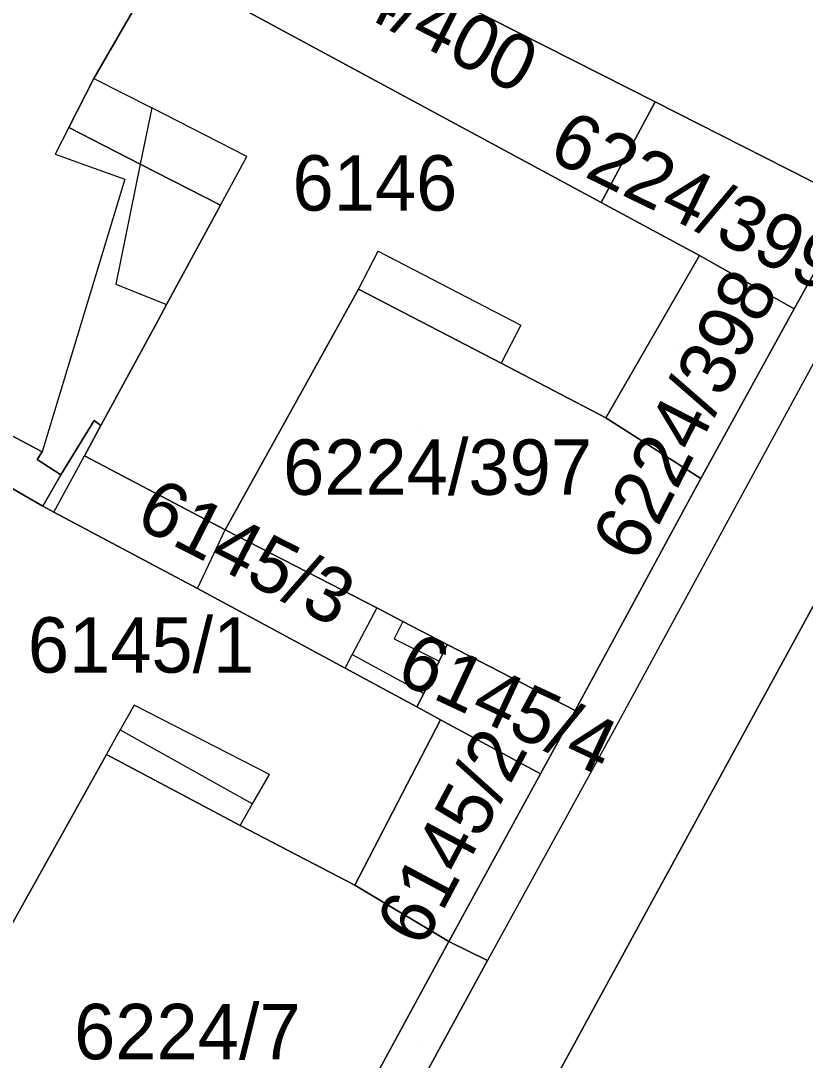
# Model space of a CAD drawing. Extents: x -266199 to -261993, y -1239047 to -1235108.
# Drawn here: x -263967.07 to -263938.75, y -1236465.18 to -1236427.65 of the extents above; entities that cross this region are included whole.
import ezdxf

# ---------------------------------------------------------------- set-up
doc = ezdxf.new("R2010")
doc.units = 0
for name, color, linetype in [('body_kn', 7, 'Continuous'), ('kladpar_druhypozemkov', 7, 'Continuous'), ('kladpar_hranice', 7, 'Continuous'), ('kladpar_parcelnecisla', 7, 'Continuous'), ('kladpar_plochy', 7, 'Continuous'), ('zappar_hrandruhpozemk', 7, 'Continuous')]:
    doc.layers.add(name, color=color, linetype=linetype)

msp = doc.modelspace()

# ---------------------------------------------------------------- linework, layer by layer
at = {"layer": 'body_kn'}
for p, q in [((-263964.43, -1236429.74), (-263964.43, -1236429.74)), ((-263964.43, -1236429.74), (-263964.43, -1236429.74)), ((-263962.34, -1236430.8), (-263962.34, -1236430.8)), ((-263962.34, -1236430.8), (-263962.34, -1236430.8)), ((-263944.16, -1236430.58), (-263944.16, -1236430.58)), ((-263944.16, -1236430.58), (-263944.16, -1236430.58)), ((-263965.34, -1236431.51), (-263965.34, -1236431.51)), ((-263965.34, -1236431.51), (-263965.34, -1236431.51)), ((-263965.83, -1236432.47), (-263965.83, -1236432.47)), ((-263958.91, -1236432.55), (-263958.91, -1236432.55)), ((-263962.76, -1236432.83), (-263962.76, -1236432.83)), ((-263962.76, -1236432.83), (-263962.76, -1236432.83)), ((-263963.31, -1236433.37), (-263963.31, -1236433.37)), ((-263946.12, -1236434.21), (-263946.12, -1236434.21)), ((-263959.86, -1236434.31), (-263959.86, -1236434.31)), ((-263959.86, -1236434.31), (-263959.86, -1236434.31)), ((-263954.17, -1236435.97), (-263954.17, -1236435.97)), ((-263942.56, -1236436.13), (-263942.56, -1236436.13)), ((-263942.56, -1236436.13), (-263942.56, -1236436.13)), ((-263963.64, -1236437.16), (-263963.64, -1236437.16)), ((-263954.88, -1236437.35), (-263954.88, -1236437.35)), ((-263954.88, -1236437.35), (-263954.88, -1236437.35)), ((-263961.81, -1236437.9), (-263961.81, -1236437.9)), ((-263939.15, -1236438.06), (-263939.15, -1236438.06)), ((-263939.15, -1236438.06), (-263939.15, -1236438.06)), ((-263962.14, -1236438.51), (-263962.14, -1236438.51)), ((-263949.02, -1236438.65), (-263949.02, -1236438.65)), ((-263949.73, -1236440.02), (-263949.73, -1236440.02)), ((-263964.42, -1236442.09), (-263964.42, -1236442.09)), ((-263945.95, -1236441.99), (-263945.95, -1236441.99)), ((-263964.18, -1236442.27), (-263964.18, -1236442.27)), ((-263966.3, -1236443.22), (-263966.3, -1236443.22)), ((-263966.48, -1236443.5), (-263966.48, -1236443.5)), ((-263964.77, -1236443.36), (-263964.77, -1236443.36)), ((-263965.62, -1236444.05), (-263965.62, -1236444.05)), ((-263942.51, -1236444.18), (-263942.51, -1236444.18)), ((-263966.27, -1236445.18), (-263966.27, -1236445.18)), ((-263966.27, -1236445.18), (-263966.27, -1236445.18)), ((-263965.88, -1236445.4), (-263965.88, -1236445.4)), ((-263965.88, -1236445.4), (-263965.88, -1236445.4)), ((-263959.69, -1236446.03), (-263959.69, -1236446.03)), ((-263960.69, -1236448.15), (-263960.69, -1236448.15)), ((-263960.69, -1236448.15), (-263960.69, -1236448.15)), ((-263954.22, -1236448.85), (-263954.22, -1236448.85)), ((-263954.22, -1236448.85), (-263954.22, -1236448.85)), ((-263953.28, -1236449.34), (-263953.28, -1236449.34)), ((-263953.28, -1236449.34), (-263953.28, -1236449.34)), ((-263953.59, -1236449.97), (-263953.59, -1236449.97)), ((-263951.67, -1236450.17), (-263951.67, -1236450.17)), ((-263951.67, -1236450.17), (-263951.67, -1236450.17)), ((-263955.11, -1236450.54), (-263955.11, -1236450.54)), ((-263955.36, -1236451.03), (-263955.36, -1236451.03)), ((-263955.36, -1236451.03), (-263955.36, -1236451.03)), ((-263951.96, -1236450.78), (-263951.96, -1236450.78)), ((-263952.52, -1236451.94), (-263952.52, -1236451.94)), ((-263962.98, -1236452.37), (-263962.98, -1236452.37)), ((-263952.77, -1236452.43), (-263952.77, -1236452.43)), ((-263947.05, -1236452.56), (-263947.05, -1236452.56)), ((-263951.91, -1236452.89), (-263951.91, -1236452.89)), ((-263951.91, -1236452.89), (-263951.91, -1236452.89)), ((-263963.48, -1236453.26), (-263963.48, -1236453.26)), ((-263963.48, -1236453.26), (-263963.48, -1236453.26)), ((-263945.65, -1236453.26), (-263945.65, -1236453.26)), ((-263963.98, -1236454.15), (-263963.98, -1236454.15)), ((-263963.98, -1236454.15), (-263963.98, -1236454.15)), ((-263948.3, -1236454.84), (-263948.3, -1236454.84)), ((-263948.3, -1236454.84), (-263948.3, -1236454.84)), ((-263958.09, -1236454.87), (-263958.09, -1236454.87)), ((-263958.7, -1236455.93), (-263958.7, -1236455.93)), ((-263958.7, -1236455.93), (-263958.7, -1236455.93)), ((-263959.15, -1236456.71), (-263959.15, -1236456.71)), ((-263959.15, -1236456.71), (-263959.15, -1236456.71)), ((-263955.01, -1236458.86), (-263955.01, -1236458.86)), ((-263955.01, -1236458.86), (-263955.01, -1236458.86)), ((-263951.61, -1236460.9), (-263951.61, -1236460.9)), ((-263951.61, -1236460.9), (-263951.61, -1236460.9)), ((-263950.22, -1236461.58), (-263950.22, -1236461.58)), ((-263946.57, -1236463.65), (-263946.57, -1236463.65))]:
    msp.add_line(p, q, dxfattribs=at)
at = {"layer": 'kladpar_druhypozemkov'}
for p, q in [((-263954.8, -1236432.51), (-263954.8, -1236432.51)), ((-263946.69, -1236432.71), (-263946.69, -1236432.71)), ((-263941.81, -1236433.87), (-263941.81, -1236433.87)), ((-263943.37, -1236439.49), (-263943.37, -1236439.49)), ((-263952.57, -1236442.48), (-263952.57, -1236442.48)), ((-263957.26, -1236447.67), (-263957.26, -1236447.67)), ((-263963.18, -1236449.64), (-263963.18, -1236449.64)), ((-263948.6, -1236451.98), (-263948.6, -1236451.98)), ((-263952.35, -1236456.52), (-263952.35, -1236456.52)), ((-263960.08, -1236463.44), (-263960.08, -1236463.44)), ((-263952.6, -1236464.57), (-263952.6, -1236464.57))]:
    msp.add_line(p, q, dxfattribs=at)
at = {"layer": 'kladpar_hranice'}
for points in [[(-263958.83, -1236477.38), (-263950.22, -1236461.58), (-263951.61, -1236460.9), (-263948.3, -1236454.84), (-263947.05, -1236452.56), (-263942.51, -1236444.18), (-263939.15, -1236438.06), (-263937, -1236434.21), (-263931.36, -1236423.77), (-263929.74, -1236420.78), (-263928.14, -1236417.84), (-263926.93, -1236415.62), (-263922.25, -1236406.97), (-263920.63, -1236403.98), (-263919.01, -1236400.99), (-263916.75, -1236396.82), (-263903.37, -1236372.8)], [(-263929.87, -1236478.51), (-263924.64, -1236462.38), (-263920.78, -1236441.41), (-263914.92, -1236411.56), (-263914.11, -1236407.62), (-263913.61, -1236405.27), (-263913.94, -1236404.8), (-263914.55, -1236404.87), (-263922.25, -1236418.95), (-263929.08, -1236431.67), (-263935.81, -1236443.94), (-263946.57, -1236463.65), (-263952.6, -1236474.73)], [(-263952.6, -1236474.73), (-263946.57, -1236463.65), (-263935.81, -1236443.94), (-263929.08, -1236431.67), (-263922.25, -1236418.95), (-263914.55, -1236404.87), (-263913.94, -1236404.8), (-263913.61, -1236405.27), (-263914.11, -1236407.62), (-263914.92, -1236411.56), (-263920.78, -1236441.41), (-263924.64, -1236462.38), (-263929.87, -1236478.51)], [(-263931.36, -1236423.77), (-263937, -1236434.21), (-263944.16, -1236430.58), (-263959.05, -1236423.04), (-263959.36, -1236422.88), (-263957.35, -1236421.03), (-263956.08, -1236421.67), (-263950.95, -1236424.32), (-263946.09, -1236415.65), (-263941.09, -1236418.53), (-263937.59, -1236420.29), (-263931.36, -1236423.77)], [(-263968.57, -1236418.22), (-263959.36, -1236422.88), (-263959.05, -1236423.04), (-263961.99, -1236425.5), (-263964.43, -1236429.74), (-263965.34, -1236431.51), (-263962.76, -1236432.83), (-263959.86, -1236434.31), (-263961.81, -1236437.9), (-263962.14, -1236438.51), (-263964.18, -1236442.27), (-263964.42, -1236442.09), (-263965.62, -1236444.05), (-263966.48, -1236443.5), (-263966.3, -1236443.22), (-263978.66, -1236436.63), (-263978.06, -1236435.53), (-263976.68, -1236433.01), (-263968.57, -1236418.22)], [(-263959.05, -1236423.04), (-263944.16, -1236430.58), (-263946.12, -1236434.21), (-263959.11, -1236427.2), (-263958.8, -1236426.64), (-263959.83, -1236426.08), (-263960.13, -1236426.58), (-263961.99, -1236425.5), (-263959.05, -1236423.04)], [(-263942.56, -1236436.13), (-263945.95, -1236441.99), (-263949.73, -1236440.02), (-263954.88, -1236437.35), (-263959.69, -1236446.03), (-263964.77, -1236443.36), (-263964.18, -1236442.27), (-263962.14, -1236438.51), (-263961.81, -1236437.9), (-263959.86, -1236434.31), (-263962.76, -1236432.83), (-263965.34, -1236431.51), (-263964.43, -1236429.74), (-263961.99, -1236425.5), (-263960.13, -1236426.58), (-263959.83, -1236426.08), (-263958.8, -1236426.64), (-263959.11, -1236427.2), (-263946.12, -1236434.21), (-263942.56, -1236436.13)], [(-263944.16, -1236430.58), (-263937, -1236434.21), (-263939.15, -1236438.06), (-263942.56, -1236436.13), (-263946.12, -1236434.21), (-263944.16, -1236430.58)], [(-263939.15, -1236438.06), (-263942.51, -1236444.18), (-263945.95, -1236441.99), (-263942.56, -1236436.13), (-263939.15, -1236438.06)], [(-263966.27, -1236445.18), (-263968.43, -1236443.94), (-263968.13, -1236443.44), (-263969.23, -1236442.87), (-263969.45, -1236443.39), (-263971.23, -1236442.33), (-263973.54, -1236446.54), (-263974.5, -1236448.29), (-263970.36, -1236450.44), (-263968.98, -1236451.16), (-263973.88, -1236460.3), (-263968.89, -1236462.93), (-263972.14, -1236473.87), (-263980.39, -1236471.41), (-263979.93, -1236462.23), (-263978.66, -1236436.63), (-263966.3, -1236443.22), (-263966.48, -1236443.5), (-263965.62, -1236444.05), (-263966.27, -1236445.18)], [(-263954.88, -1236437.35), (-263949.73, -1236440.02), (-263945.95, -1236441.99), (-263942.51, -1236444.18), (-263947.05, -1236452.56), (-263951.67, -1236450.17), (-263953.28, -1236449.34), (-263954.22, -1236448.85), (-263959.69, -1236446.03), (-263954.88, -1236437.35)], [(-263966.27, -1236445.18), (-263965.62, -1236444.05), (-263964.42, -1236442.09), (-263964.18, -1236442.27), (-263964.77, -1236443.36), (-263959.69, -1236446.03), (-263954.22, -1236448.85), (-263953.28, -1236449.34), (-263951.67, -1236450.17), (-263951.96, -1236450.78), (-263952.52, -1236451.94), (-263952.77, -1236452.43), (-263955.36, -1236451.03), (-263960.69, -1236448.15), (-263965.88, -1236445.4), (-263966.27, -1236445.18)], [(-263951.91, -1236452.89), (-263955.01, -1236458.86), (-263959.15, -1236456.71), (-263963.98, -1236454.15), (-263968.89, -1236462.93), (-263973.88, -1236460.3), (-263968.98, -1236451.16), (-263970.36, -1236450.44), (-263974.5, -1236448.29), (-263973.54, -1236446.54), (-263971.23, -1236442.33), (-263969.45, -1236443.39), (-263969.23, -1236442.87), (-263968.13, -1236443.44), (-263968.43, -1236443.94), (-263966.27, -1236445.18), (-263965.88, -1236445.4), (-263960.69, -1236448.15), (-263955.36, -1236451.03), (-263952.77, -1236452.43), (-263951.91, -1236452.89)], [(-263951.67, -1236450.17), (-263947.05, -1236452.56), (-263948.3, -1236454.84), (-263951.91, -1236452.89), (-263952.77, -1236452.43), (-263952.52, -1236451.94), (-263951.96, -1236450.78), (-263951.67, -1236450.17)], [(-263948.3, -1236454.84), (-263951.61, -1236460.9), (-263955.01, -1236458.86), (-263951.91, -1236452.89), (-263948.3, -1236454.84)], [(-263955.01, -1236458.86), (-263951.61, -1236460.9), (-263960.53, -1236477.32), (-263972.14, -1236473.87), (-263968.89, -1236462.93), (-263963.98, -1236454.15), (-263959.15, -1236456.71), (-263955.01, -1236458.86)], [(-263951.61, -1236460.9), (-263950.22, -1236461.58), (-263958.83, -1236477.38), (-263959.81, -1236478.49), (-263961.48, -1236479.3), (-263960.53, -1236477.32), (-263951.61, -1236460.9)]]:
    msp.add_lwpolyline(points, dxfattribs=at)
at = {"layer": 'kladpar_plochy'}
for points in [[(-263958.83, -1236477.38), (-263950.22, -1236461.58), (-263951.61, -1236460.9), (-263948.3, -1236454.84), (-263947.05, -1236452.56), (-263942.51, -1236444.18), (-263939.15, -1236438.06), (-263937, -1236434.21), (-263931.36, -1236423.77), (-263929.74, -1236420.78), (-263928.14, -1236417.84), (-263926.93, -1236415.62), (-263922.25, -1236406.97), (-263920.63, -1236403.98), (-263919.01, -1236400.99), (-263916.75, -1236396.82), (-263903.37, -1236372.8)], [(-263929.87, -1236478.51), (-263924.64, -1236462.38), (-263920.78, -1236441.41), (-263914.92, -1236411.56), (-263914.11, -1236407.62), (-263913.61, -1236405.27), (-263913.94, -1236404.8), (-263914.55, -1236404.87), (-263922.25, -1236418.95), (-263929.08, -1236431.67), (-263935.81, -1236443.94), (-263946.57, -1236463.65), (-263952.6, -1236474.73)], [(-263952.6, -1236474.73), (-263946.57, -1236463.65), (-263935.81, -1236443.94), (-263929.08, -1236431.67), (-263922.25, -1236418.95), (-263914.55, -1236404.87), (-263913.94, -1236404.8), (-263913.61, -1236405.27), (-263914.11, -1236407.62), (-263914.92, -1236411.56), (-263920.78, -1236441.41), (-263924.64, -1236462.38), (-263929.87, -1236478.51)]]:
    msp.add_lwpolyline(points, dxfattribs=at)
for points in [[(-263931.36, -1236423.77), (-263937, -1236434.21), (-263944.16, -1236430.58), (-263959.05, -1236423.04), (-263959.36, -1236422.88), (-263957.35, -1236421.03), (-263956.08, -1236421.67), (-263950.95, -1236424.32), (-263946.09, -1236415.65), (-263941.09, -1236418.53), (-263937.59, -1236420.29)], [(-263968.57, -1236418.22), (-263959.36, -1236422.88), (-263959.05, -1236423.04), (-263961.99, -1236425.5), (-263964.43, -1236429.74), (-263965.34, -1236431.51), (-263962.76, -1236432.83), (-263959.86, -1236434.31), (-263961.81, -1236437.9), (-263962.14, -1236438.51), (-263964.18, -1236442.27), (-263964.42, -1236442.09), (-263965.62, -1236444.05), (-263966.48, -1236443.5), (-263966.3, -1236443.22), (-263978.66, -1236436.63), (-263978.06, -1236435.53), (-263976.68, -1236433.01)], [(-263959.05, -1236423.04), (-263944.16, -1236430.58), (-263946.12, -1236434.21), (-263959.11, -1236427.2), (-263958.8, -1236426.64), (-263959.83, -1236426.08), (-263960.13, -1236426.58), (-263961.99, -1236425.5)], [(-263942.56, -1236436.13), (-263945.95, -1236441.99), (-263949.73, -1236440.02), (-263954.88, -1236437.35), (-263959.69, -1236446.03), (-263964.77, -1236443.36), (-263964.18, -1236442.27), (-263962.14, -1236438.51), (-263961.81, -1236437.9), (-263959.86, -1236434.31), (-263962.76, -1236432.83), (-263965.34, -1236431.51), (-263964.43, -1236429.74), (-263961.99, -1236425.5), (-263960.13, -1236426.58), (-263959.83, -1236426.08), (-263958.8, -1236426.64), (-263959.11, -1236427.2), (-263946.12, -1236434.21)], [(-263944.16, -1236430.58), (-263937, -1236434.21), (-263939.15, -1236438.06), (-263942.56, -1236436.13), (-263946.12, -1236434.21)], [(-263939.15, -1236438.06), (-263942.51, -1236444.18), (-263945.95, -1236441.99), (-263942.56, -1236436.13)], [(-263966.27, -1236445.18), (-263968.43, -1236443.94), (-263968.13, -1236443.44), (-263969.23, -1236442.87), (-263969.45, -1236443.39), (-263971.23, -1236442.33), (-263973.54, -1236446.54), (-263974.5, -1236448.29), (-263970.36, -1236450.44), (-263968.98, -1236451.16), (-263973.88, -1236460.3), (-263968.89, -1236462.93), (-263972.14, -1236473.87), (-263980.39, -1236471.41), (-263979.93, -1236462.23), (-263978.66, -1236436.63), (-263966.3, -1236443.22), (-263966.48, -1236443.5), (-263965.62, -1236444.05)], [(-263954.88, -1236437.35), (-263949.73, -1236440.02), (-263945.95, -1236441.99), (-263942.51, -1236444.18), (-263947.05, -1236452.56), (-263951.67, -1236450.17), (-263953.28, -1236449.34), (-263954.22, -1236448.85), (-263959.69, -1236446.03)], [(-263966.27, -1236445.18), (-263965.62, -1236444.05), (-263964.42, -1236442.09), (-263964.18, -1236442.27), (-263964.77, -1236443.36), (-263959.69, -1236446.03), (-263954.22, -1236448.85), (-263953.28, -1236449.34), (-263951.67, -1236450.17), (-263951.96, -1236450.78), (-263952.52, -1236451.94), (-263952.77, -1236452.43), (-263955.36, -1236451.03), (-263960.69, -1236448.15), (-263965.88, -1236445.4)], [(-263951.91, -1236452.89), (-263955.01, -1236458.86), (-263959.15, -1236456.71), (-263963.98, -1236454.15), (-263968.89, -1236462.93), (-263973.88, -1236460.3), (-263968.98, -1236451.16), (-263970.36, -1236450.44), (-263974.5, -1236448.29), (-263973.54, -1236446.54), (-263971.23, -1236442.33), (-263969.45, -1236443.39), (-263969.23, -1236442.87), (-263968.13, -1236443.44), (-263968.43, -1236443.94), (-263966.27, -1236445.18), (-263965.88, -1236445.4), (-263960.69, -1236448.15), (-263955.36, -1236451.03), (-263952.77, -1236452.43)], [(-263951.67, -1236450.17), (-263947.05, -1236452.56), (-263948.3, -1236454.84), (-263951.91, -1236452.89), (-263952.77, -1236452.43), (-263952.52, -1236451.94), (-263951.96, -1236450.78)], [(-263948.3, -1236454.84), (-263951.61, -1236460.9), (-263955.01, -1236458.86), (-263951.91, -1236452.89)], [(-263955.01, -1236458.86), (-263951.61, -1236460.9), (-263960.53, -1236477.32), (-263972.14, -1236473.87), (-263968.89, -1236462.93), (-263963.98, -1236454.15), (-263959.15, -1236456.71)], [(-263951.61, -1236460.9), (-263950.22, -1236461.58), (-263958.83, -1236477.38), (-263959.81, -1236478.49), (-263961.48, -1236479.3), (-263960.53, -1236477.32)]]:
    msp.add_lwpolyline(points, close=True, dxfattribs=at)
at = {"layer": 'zappar_hrandruhpozemk'}
for p, q in [((-263964.43, -1236429.74), (-263962.34, -1236430.8)), ((-263962.34, -1236430.8), (-263962.76, -1236432.83)), ((-263958.91, -1236432.55), (-263962.34, -1236430.8)), ((-263959.86, -1236434.31), (-263958.91, -1236432.55)), ((-263962.76, -1236432.83), (-263963.64, -1236437.16)), ((-263963.31, -1236433.37), (-263966.3, -1236443.22)), ((-263954.88, -1236437.35), (-263954.17, -1236435.97)), ((-263954.17, -1236435.97), (-263949.02, -1236438.65)), ((-263963.64, -1236437.16), (-263961.81, -1236437.9)), ((-263949.02, -1236438.65), (-263949.73, -1236440.02)), ((-263965.88, -1236445.4), (-263964.77, -1236443.36)), ((-263960.69, -1236448.15), (-263959.69, -1236446.03)), ((-263953.28, -1236449.34), (-263953.59, -1236449.97)), ((-263953.59, -1236449.97), (-263951.96, -1236450.78)), ((-263955.36, -1236451.03), (-263955.11, -1236450.54)), ((-263962.98, -1236452.37), (-263963.48, -1236453.26)), ((-263958.09, -1236454.87), (-263962.98, -1236452.37)), ((-263963.98, -1236454.15), (-263963.48, -1236453.26)), ((-263963.48, -1236453.26), (-263958.7, -1236455.93)), ((-263945.65, -1236453.26), (-263950.22, -1236461.58)), ((-263958.7, -1236455.93), (-263958.09, -1236454.87)), ((-263959.15, -1236456.71), (-263958.7, -1236455.93))]:
    msp.add_line(p, q, dxfattribs=at)
for points in [[(-263901.97, -1236373.46), (-263925.67, -1236416.5), (-263945.65, -1236453.26)], [(-263965.34, -1236431.51), (-263965.83, -1236432.47), (-263963.31, -1236433.37)], [(-263954.22, -1236448.85), (-263955.11, -1236450.54), (-263952.52, -1236451.94)]]:
    msp.add_lwpolyline(points, dxfattribs=at)

# ---------------------------------------------------------------- texts
at = {"layer": 'kladpar_parcelnecisla'}
for s, rotation, p in [('6224/400', 333, (-263959.051, -1236425.276)), ('6224/399', 334, (-263948.103, -1236432.611)), ('6224/398', 63, (-263944.743, -1236447.287)), ('6145/3', 333, (-263963.011, -1236445.864)), ('6145/4', 335, (-263953.607, -1236451.466)), ('6145/2', 62, (-263952.558, -1236461.185))]:
    msp.add_text(s, height=2, rotation=rotation, dxfattribs=at).set_placement(p)
for s, p in [('6146', (-263957.26, -1236434.51)), ('6224/397', (-263957.6, -1236444.77)), ('6145/1', (-263966.816, -1236451.19)), ('6224/7', (-263965.146, -1236465.15))]:
    msp.add_text(s, height=2, dxfattribs=at).set_placement(p)

doc.saveas('drawing.dxf')
